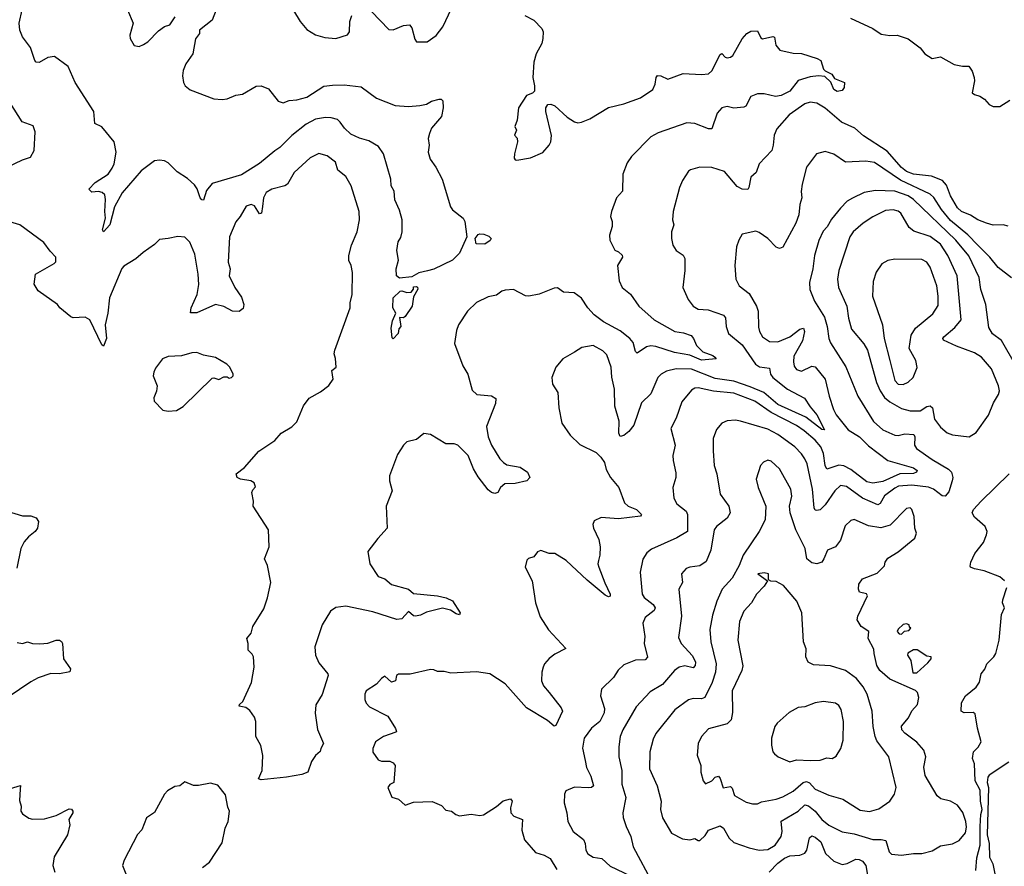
# Model space of a CAD drawing. Extents: x 2056909 to 2160450, y 827444 to 1016825.
# Tile 462 of 501: x 2119429 to 2125242, y 977420 to 982416. Entities that reach past the tile are written whole.
import ezdxf

# ---------------------------------------------------------------- set-up
doc = ezdxf.new("R2010")
doc.units = 0

msp = doc.modelspace()

# ---------------------------------------------------------------- linework, layer by layer
at = {"layer": '0CON10XD'}
for points in [[(2120589.2, 982475), (2120566, 982414), (2120490, 982355), (2120490, 982335), (2120467.5, 982302.5), (2120450.8, 982215), (2120409.2, 982155), (2120393.6, 982116.4), (2120390.6, 982085), (2120396.7, 982045), (2120407.1, 982025), (2120435, 982002.7), (2120575, 981950), (2120625.4, 981945.4), (2120655, 981949.3), (2120705, 981970.8), (2120745, 981976.9), (2120825, 982022.9), (2120855, 982026.2), (2120898.2, 982008.2), (2120954.7, 981934.7), (2120985, 981924.5), (2121020.9, 981939.1), (2121065, 981943.2), (2121125, 981959.1), (2121225.4, 982024.6), (2121275, 982029.6), (2121345, 982030.9), (2121445, 982019.4), (2121535, 981952.9), (2121645, 981909.6), (2121725, 981904.2), (2121790.5, 981909.5), (2121831.7, 981918.3), (2121860, 981935), (2121905, 981947.5), (2121917, 981947), (2121927, 981937), (2121930, 981895), (2121920, 981845), (2121861.2, 981775), (2121848, 981745), (2121841.2, 981715), (2121846.2, 981675), (2121840, 981635), (2121852.3, 981592.3), (2121885.7, 981545.7), (2121922.5, 981475), (2121972.3, 981312.3), (2121984.1, 981294.1), (2122047.5, 981245), (2122057.5, 981225), (2122068.5, 981135), (2122025, 981038.8), (2121985, 980996.2), (2121875, 980944.3), (2121836.6, 980933.4), (2121785, 980921.9), (2121745, 980899.1), (2121671.2, 980891.2), (2121653.6, 980903.6), (2121651.2, 980945), (2121666.1, 980996.1), (2121656.4, 981053.6), (2121663.8, 981105), (2121679.5, 981130.5), (2121688, 981165), (2121687.5, 981235), (2121672.3, 981292.3), (2121643.7, 981353.7), (2121640, 981405), (2121622.2, 981435), (2121620.6, 981475), (2121577.5, 981625), (2121548.3, 981668.3), (2121491.3, 981701.3), (2121435, 981717.5), (2121385, 981740.4), (2121347.1, 981775), (2121322, 981812), (2121305, 981826.5), (2121267.4, 981837.4), (2121235, 981838.9), (2121175, 981828.8), (2121121.1, 981798.9), (2121035, 981733.4), (2120965, 981661.1), (2120935, 981642.7), (2120845, 981567.2), (2120739.7, 981500.3), (2120565, 981449.1), (2120532.2, 981407.8), (2120515, 981350.8), (2120505, 981353.1), (2120495, 981365.8), (2120477.9, 981417.9), (2120461.9, 981441.9), (2120419.7, 981479.7), (2120358.5, 981518.5), (2120305, 981571.9), (2120285, 981582.5), (2120255, 981587.5), (2120225, 981583.1), (2120145.6, 981525), (2120034.8, 981395.2), (2119989.2, 981310.8), (2119961.1, 981205), (2119925, 981163.8), (2119918.8, 981175), (2119935.8, 981245), (2119931.5, 981285), (2119935.5, 981354.5), (2119931.9, 981381.9), (2119917, 981397), (2119895, 981402.9), (2119855, 981398), (2119837.5, 981415), (2119875, 981455.8), (2119952, 981505), (2119975, 981540), (2119986.5, 981565), (2119998.9, 981635), (2119986.9, 981695), (2119915, 981782.9), (2119872.9, 981802.9), (2119867.9, 981875), (2119757.7, 982045), (2119715, 982140), (2119635, 982198.1), (2119596.3, 982193.7), (2119545, 982164.2), (2119527.5, 982165), (2119519.2, 982175), (2119492.7, 982252.7), (2119445.6, 982315.6), (2119430, 982355), (2119426.1, 982395), (2119461.1, 982555)], [(2120066.2, 982475), (2120100, 982395), (2120078.8, 982325), (2120081.2, 982305), (2120105, 982264.2), (2120135, 982258), (2120161.2, 982268.8), (2120186.2, 982285), (2120248.7, 982351.3), (2120285, 982376.9), (2120315.8, 982385), (2120347.4, 982432.6)], [(2121045, 982471.2), (2121085.7, 982405), (2121125, 982357.5), (2121175, 982327.1), (2121230.6, 982310.6), (2121295, 982305.7), (2121365, 982326), (2121376.2, 982343.8), (2121378.9, 982405), (2121389.7, 982440.3)], [(2121505.3, 982465.3), (2121608.8, 982358.8), (2121635, 982356.2), (2121695, 982381.2), (2121730, 982385), (2121745, 982367.5), (2121761.2, 982301.2), (2121772.5, 982285), (2121835, 982286), (2121887.6, 982322.4), (2121926.7, 982373.3), (2121978.3, 982481.8)], [(2122410.5, 982440.5), (2122464.1, 982414.1), (2122512, 982365), (2122519.4, 982345), (2122518.2, 982305), (2122511.5, 982275), (2122478, 982215), (2122464.2, 982165.8), (2122458.8, 982075), (2122469.2, 982025), (2122467.5, 981995), (2122457, 981983), (2122420.5, 981969.5), (2122374, 981895), (2122366.1, 981823.9), (2122352, 981785), (2122362.5, 981765), (2122350, 981735), (2122366.7, 981716.7), (2122368.8, 981695), (2122350, 981625), (2122348.8, 981598.8), (2122355, 981588.8), (2122365, 981588), (2122445, 981600.6), (2122517.2, 981632.8), (2122554.4, 981675.6), (2122564.3, 981695.7), (2122567.9, 981732.1), (2122536, 981875), (2122536.2, 981895), (2122547.5, 981915), (2122565, 981918), (2122587.6, 981907.6), (2122660.5, 981840.5), (2122705, 981812.5), (2122725, 981807.1), (2122745, 981810.6), (2122795, 981831.9), (2122905, 981897.8), (2122995, 981918.8), (2123095, 981955.4), (2123166.5, 982003.5), (2123181.1, 982035), (2123185.8, 982075), (2123195, 982086.2), (2123215, 982084.4), (2123255, 982064.5), (2123345, 982097.8), (2123455, 982092.2), (2123495, 982097.1), (2123516, 982114), (2123565, 982210), (2123575, 982216.7), (2123593.3, 982195), (2123605, 982190.8), (2123625, 982194.2), (2123640, 982205), (2123695, 982303.8), (2123721.2, 982335), (2123745, 982348), (2123785, 982350), (2123805, 982310), (2123815, 982302.5), (2123875, 982316.7), (2123885, 982313.3), (2123893.8, 982265), (2123916.1, 982236.1), (2123995, 982218), (2124044, 982216), (2124137.6, 982187.6), (2124158.8, 982175), (2124174.2, 982125), (2124184.3, 982114.3), (2124223.3, 982095), (2124238.8, 982068.8), (2124297.5, 982045), (2124296.7, 982015), (2124285, 981998.8), (2124255, 981993.2), (2124235, 982003.5), (2124217.7, 982047.7), (2124181.7, 982081.7), (2124145.7, 982085.7), (2124095, 982079.6), (2124025, 982056.5), (2123975, 981995.3), (2123925, 981969.3), (2123891.9, 981961.9), (2123825, 981978.9), (2123785, 981979.5), (2123745, 981962.5), (2123715, 981906), (2123705, 981900), (2123645, 981893.3), (2123605, 981903.5), (2123575, 981896.7), (2123545.7, 981865), (2123515, 981771.2), (2123495, 981772), (2123415, 981804.4), (2123367.5, 981807.5), (2123198, 981748), (2123155.6, 981725), (2123040.4, 981609.6), (2123015, 981570.8), (2122990.5, 981505), (2122987.1, 981405), (2122952, 981365), (2122922.5, 981285), (2122916.2, 981255), (2122926.7, 981225), (2122926.4, 981196.4), (2122912, 981145), (2122912.5, 981115), (2122942.5, 981055), (2122965, 981046.7), (2122985.8, 981025.8), (2122988.8, 981015), (2122958.6, 980965), (2122967.8, 980875), (2122986.3, 980836.3), (2123035, 980797.1), (2123084.2, 980725), (2123175, 980644.4), (2123296.2, 980575), (2123348.8, 980568.8), (2123392.4, 980552.4), (2123407.5, 980535), (2123425, 980493.8), (2123461.4, 980455), (2123522, 980435), (2123533.8, 980425), (2123540, 980415), (2123455, 980406.7), (2123385, 980437.1), (2123295, 980452.2), (2123185, 980487.6), (2123155, 980491.5), (2123129.2, 980485), (2123075, 980448), (2123065, 980457.5), (2123051.3, 980511.3), (2123031.9, 980535), (2122975, 980580.3), (2122875, 980633.3), (2122820, 980675), (2122783.2, 980715), (2122745, 980772.7), (2122702, 980805), (2122638.7, 980808.7), (2122605, 980834), (2122585, 980832), (2122495, 980797.1), (2122435, 980784.3), (2122415, 980786.9), (2122345, 980824.3), (2122295, 980820), (2122276, 980814), (2122245, 980790), (2122195, 980780.8), (2122125, 980746.2), (2122072.5, 980695)], [(2124334.6, 982424.6), (2124465, 982364.5), (2124515, 982331.4), (2124565, 982322.9), (2124610, 982325), (2124675, 982303.8), (2124745, 982250), (2124773.3, 982215), (2124815, 982186.7), (2124865, 982196), (2124945, 982152), (2124995, 982142), (2125032.3, 982142.3), (2125052.7, 982112.7), (2125063.8, 982075), (2125066, 982055), (2125052, 981985), (2125065, 981974), (2125097.5, 981965), (2125125, 981946.7), (2125153.3, 981915), (2125175, 981903.8), (2125215, 981904), (2125275, 981941.2)], [(2119355, 981546.7), (2119445, 981590), (2119493.3, 981605), (2119515.8, 981645), (2119521.2, 981755), (2119509.3, 981789.3), (2119444.3, 981814.3), (2119374, 981925)], [(2125265, 981198), (2125235, 981205.8), (2125175, 981204), (2125135.9, 981215.9), (2125085, 981234), (2125042.9, 981262.9), (2124989.2, 981285), (2124965, 981306), (2124925, 981376), (2124899.8, 981439.8), (2124876.7, 981466.7), (2124812.3, 981492.3), (2124705.3, 981504.7), (2124665, 981520.2), (2124635, 981543.7), (2124549.3, 981639.3), (2124409.9, 981729.9), (2124360, 981775), (2124280.6, 981810.6), (2124183.5, 981893.5), (2124135, 981922.9), (2124095, 981930), (2124065, 981920.4), (2123972.2, 981855), (2123898.9, 981771.1), (2123883.1, 981735), (2123877.9, 981675), (2123869.1, 981645), (2123794, 981565), (2123776, 981515), (2123745, 981486.2), (2123734.3, 981425.7), (2123726.9, 981413.1), (2123695, 981415.7), (2123665, 981432.2), (2123589.9, 981519.9), (2123515, 981543.1), (2123445, 981545.8), (2123390, 981530), (2123377.5, 981522.5), (2123342.1, 981467.9), (2123324.2, 981425), (2123286.8, 981283.2), (2123282.5, 981235), (2123290.8, 981205), (2123276.8, 981163.2), (2123277.1, 981125), (2123285.7, 981085.7), (2123304.3, 981054.3), (2123345, 981026.2), (2123355, 981007.5), (2123355.8, 980935), (2123344.4, 980835), (2123375.6, 980765), (2123405, 980725.8), (2123435, 980707.8), (2123492.9, 980702.9), (2123585, 980673.1), (2123596.1, 980656.1), (2123600, 980605), (2123613.5, 980565), (2123695, 980496.4), (2123773, 980383), (2123797.1, 980367.1), (2123855, 980360), (2123862.3, 980325), (2123875.5, 980305), (2123962.7, 980235), (2124062.1, 980182.1), (2124095, 980130.8), (2124135.7, 980085), (2124180, 979995), (2124165, 979998.1), (2124070.1, 980070.1), (2123904.1, 980145), (2123821.2, 980215), (2123741, 980249)], [(2122072.5, 980695), (2122020, 980615), (2122008.3, 980581.7), (2121996.9, 980505), (2122045, 980373.3), (2122074, 980325), (2122099.7, 980229.7), (2122127.5, 980205), (2122215, 980196.9), (2122239.7, 980179.7), (2122238.3, 980151.7), (2122184.1, 980015.9), (2122194.2, 979955), (2122215, 979904.3), (2122264.4, 979825), (2122285, 979802.9), (2122305, 979790), (2122384.5, 979774.5), (2122426.6, 979746.6), (2122440, 979715), (2122422.5, 979695), (2122355, 979678.2), (2122294, 979676), (2122266.9, 979655), (2122251.2, 979625), (2122235, 979620.6), (2122215, 979625.6), (2122195, 979640.6), (2122135, 979718.1), (2122108.7, 979765), (2122077.6, 979845), (2122015.1, 979905.1), (2121995, 979912.3), (2121945, 979912.5), (2121855, 979967.5), (2121815, 979974.4), (2121771.1, 979938.9), (2121715, 979924.4), (2121694.7, 979905.3), (2121660.6, 979849.4), (2121612.2, 979725), (2121611.5, 979695), (2121628.1, 979635), (2121592.9, 979545), (2121598, 979415), (2121543.3, 979355), (2121485, 979277.5), (2121497.1, 979205), (2121545, 979130), (2121585, 979116), (2121625, 979082), (2121725, 979055.6), (2121755, 979030), (2121895, 979015.7), (2121947.5, 979005), (2121985, 978986.2), (2122030, 978915), (2122026.1, 978903.9), (2122005, 978908.8), (2121971.8, 978931.8), (2121925, 978943.3), (2121830.2, 978919.8), (2121795, 978902.2), (2121765.8, 978895.8), (2121755, 978898), (2121725, 978923.8), (2121685, 978880), (2121655, 978875.6), (2121515, 978922.5), (2121355, 978955.6), (2121295, 978947.5), (2121264.5, 978925.5), (2121214.6, 978845.4), (2121170.9, 978715), (2121176.4, 978666.4), (2121195, 978620), (2121248, 978555), (2121250, 978545), (2121215.9, 978434.1), (2121177.5, 978372.5), (2121174.3, 978324.3), (2121187.8, 978227.8), (2121223.3, 978145), (2121206.7, 978115), (2121203.6, 978096.4), (2121175, 978073.3), (2121152.4, 978037.6), (2121129.4, 977975), (2121095, 977961.9), (2121005, 977945.7), (2120855, 977930), (2120838.6, 977935), (2120861.1, 977985), (2120864.5, 978074.5), (2120852.8, 978132.8), (2120824, 978185), (2120824, 978275), (2120815, 978300), (2120788.3, 978338.3), (2120765, 978356), (2120724, 978365), (2120726.7, 978375), (2120746.9, 978393.1), (2120797.1, 978505), (2120814.2, 978594.2), (2120808.8, 978655), (2120801.2, 978671.2), (2120777.5, 978695), (2120778, 978735), (2120770, 978765), (2120795.8, 978795), (2120806.2, 978835), (2120871.4, 978938.6), (2120892.7, 979005), (2120911.9, 979095), (2120891.4, 979195), (2120874.3, 979235), (2120901.4, 979305), (2120898.8, 979405), (2120806.7, 979545), (2120810, 979575), (2120800, 979625), (2120805, 979642.5), (2120821.7, 979658.3), (2120813.6, 979683.6), (2120794.1, 979694.1), (2120732.5, 979705), (2120713.3, 979715), (2120706.7, 979735), (2120756.6, 979773.4), (2120840.9, 979869.1), (2120935, 979932), (2120973.3, 979975), (2121035, 980014), (2121065, 980043.8), (2121105, 980136.7), (2121137.3, 980182.7), (2121205, 980220), (2121255, 980257.5), (2121280.5, 980295), (2121271.2, 980345), (2121298.1, 980365), (2121294.2, 980415.8), (2121285.6, 980445), (2121289.4, 980465), (2121381.1, 980715), (2121380.6, 980745), (2121392.2, 980795), (2121394.2, 980925), (2121385.8, 980965), (2121372, 980995), (2121372.5, 981025), (2121388.6, 981085), (2121421.2, 981165), (2121436.2, 981235), (2121434, 981285), (2121386.7, 981435), (2121355, 981490), (2121307.7, 981527.7), (2121293.3, 981575), (2121245, 981612), (2121195, 981627.1), (2121145, 981600), (2121050, 981515), (2121010.8, 981445), (2120993.8, 981435), (2120916.9, 981415), (2120885, 981397.1), (2120868.9, 981365), (2120863.5, 981313.5), (2120857.5, 981275), (2120845, 981270), (2120815, 981318), (2120795, 981326), (2120766.7, 981315), (2120731.2, 981255), (2120705, 981223.3), (2120668.8, 981135), (2120659.2, 980985), (2120672, 980945), (2120666.2, 980903.8), (2120700, 980835), (2120739.1, 980779.1), (2120753.1, 980735), (2120748, 980712), (2120725.3, 980694.7), (2120686.2, 980695), (2120635, 980723.5), (2120585, 980734.5), (2120475, 980687.1), (2120437, 980687), (2120441.4, 980715), (2120476.5, 980795), (2120486.3, 980853.7), (2120483.6, 980915), (2120462.4, 981032.4), (2120433.2, 981103.2), (2120405, 981132), (2120363, 981137), (2120305, 981124), (2120255, 981118.8), (2120225, 981088.8), (2120157.7, 981042.3), (2120115.6, 981004.4), (2120045, 980962.5), (2120032.2, 980947.8), (2119958.9, 980775), (2119950.5, 980685), (2119934.5, 980615), (2119941.1, 980535), (2119925, 980490), (2119915, 980497.5), (2119844, 980645), (2119815, 980660.8), (2119745, 980656), (2119731.7, 980661.7), (2119665.8, 980715.8), (2119653.3, 980735), (2119539.2, 980815), (2119514.4, 980855), (2119522.9, 980915), (2119633, 980977), (2119642.5, 980987.5), (2119643.3, 981015), (2119609.5, 981049.5), (2119571.7, 981101.7), (2119430, 981205), (2119345, 981230.8)], [(2125285, 980892.9), (2125205, 980953.5), (2125155.5, 981015.5), (2125084.8, 981085), (2125027.3, 981147.3), (2124925, 981230.9), (2124871.7, 981295), (2124826.3, 981366.3), (2124805, 981386.4), (2124629.4, 981469.4), (2124475, 981572.5), (2124425, 981581.1), (2124305, 981574.6), (2124235, 981621.9), (2124185, 981638.6), (2124133.8, 981625), (2124074.3, 981545), (2124048.6, 981445), (2124043, 981403), (2124045.7, 981365), (2124034.5, 981325.5), (2124029.4, 981265), (2124010.5, 981215), (2123960.8, 981120.8), (2123935, 981074), (2123915, 981065.8), (2123895, 981074.3), (2123845.8, 981125), (2123795, 981160.8), (2123775, 981167.5), (2123695, 981150), (2123673.8, 981115), (2123661.4, 981075), (2123651.2, 980965), (2123657.5, 980885), (2123677.5, 980845), (2123735, 980800), (2123779.5, 980725), (2123788.5, 980695), (2123790.7, 980600.7), (2123796.9, 980575), (2123815, 980544), (2123855, 980516), (2123905, 980515.5), (2123975.6, 980545), (2124035, 980590.4), (2124055.4, 980595.4), (2124063.1, 980575), (2124050, 980520), (2124000.1, 980429.9), (2123996.5, 980396.5), (2124001.4, 980371.4), (2124015, 980352.5), (2124045, 980342.7), (2124105, 980371.8), (2124125, 980367.7), (2124184.6, 980295), (2124207.8, 980195), (2124234, 980115), (2124250, 980085), (2124320.4, 979995), (2124386.9, 979955), (2124440.5, 979900.5), (2124554, 979814), (2124705, 979770.7), (2124726.5, 979755), (2124723.7, 979746.3), (2124705, 979738.6), (2124625, 979735.7), (2124525, 979690.2), (2124465, 979680), (2124429.3, 979689.3), (2124335, 979761.9), (2124295, 979783.5), (2124265, 979787.1), (2124195, 979764.4), (2124184.1, 979785), (2124175.2, 979855), (2124159.5, 979895), (2124125.3, 979935), (2124060.6, 979990.6), (2124015, 980020.4), (2123865, 980097.8), (2123768.2, 980165), (2123645, 980211.7), (2123525, 980223.8), (2123435, 980243.1), (2123415, 980241.5), (2123395, 980230.6), (2123338.5, 980161.5), (2123304.4, 980065), (2123273.9, 980003.9), (2123299.2, 979905), (2123285.7, 979845), (2123286, 979814), (2123302.7, 979742.7), (2123302.5, 979715), (2123284.2, 979655), (2123291.7, 979591.7), (2123308, 979558), (2123364, 979515), (2123370.6, 979495), (2123370.6, 979395), (2123307.9, 979357.9), (2123158.3, 979291.7), (2123130.7, 979269.3), (2123107.9, 979232.1), (2123091.9, 979155), (2123104, 979025), (2123115.8, 979005.8), (2123168.5, 978965), (2123180.5, 978945), (2123175, 978930), (2123121.9, 978888.1), (2123108.2, 978855), (2123118.9, 978775), (2123116.2, 978735), (2123135.5, 978654.5), (2123121.3, 978638.7), (2123065, 978636.5), (2122995, 978608.8), (2122962.6, 978577.4), (2122935, 978534), (2122864.3, 978465), (2122858.1, 978425), (2122880.9, 978350.9), (2122880, 978325), (2122855, 978274.5), (2122805.5, 978235), (2122761.5, 978175), (2122752.6, 978117.4), (2122766.9, 978045), (2122775, 978003.8), (2122801.5, 977951.5), (2122815.7, 977895), (2122804.5, 977885.5), (2122785, 977882.7), (2122705, 977887.5), (2122653.8, 977865), (2122645.8, 977845), (2122644.2, 977795), (2122660, 977735), (2122664.2, 977685), (2122696.2, 977625), (2122757.8, 977577.8), (2122766.7, 977555), (2122770.5, 977515), (2122782.9, 977492.9), (2122815, 977473.5), (2122865, 977465.6), (2122915, 977420.4), (2123035, 977363.2)], [(2125310, 980375), (2125225, 980522), (2125172.8, 980562.8), (2125149.5, 980599.5), (2125132.2, 980735), (2125103.1, 980823.1), (2125093.9, 980895), (2125032.8, 981022.8), (2124954.7, 981115), (2124705.1, 981355.1), (2124675, 981376), (2124595, 981403.2), (2124481.9, 981408.1), (2124415, 981395.4), (2124345, 981363.3), (2124315, 981344.3), (2124275, 981304.3), (2124222, 981238), (2124196.1, 981193.9), (2124171.5, 981168.5), (2124146.8, 981113.2), (2124122.2, 981025), (2124111.5, 980945), (2124091.5, 980865), (2124093.3, 980823.3), (2124120.6, 980755), (2124179.9, 980659.9), (2124196.8, 980605), (2124205.3, 980535.3), (2124215, 980509.2), (2124306.8, 980366.8), (2124377.7, 980195), (2124469.5, 980045), (2124525, 979994.7), (2124595, 979964.7), (2124615, 979962.2), (2124655, 979971.1), (2124707.5, 979967.5), (2124714.5, 979955), (2124710.9, 979905), (2124723.6, 979885), (2124815, 979819.7), (2124912.7, 979762.7), (2124930, 979745), (2124936.9, 979715), (2124934.5, 979695.5), (2124915, 979628.8), (2124892.5, 979605), (2124875, 979606.9), (2124823.1, 979645), (2124795, 979657.5), (2124695, 979668.7), (2124617.7, 979662.3), (2124595, 979652.1), (2124534.5, 979605.5), (2124509, 979561), (2124495, 979552.6), (2124405, 979593.2), (2124311, 979661), (2124275, 979667.8), (2124241.1, 979635), (2124185, 979552.2), (2124155, 979524.3), (2124135, 979518.6), (2124125, 979522), (2124119.5, 979535), (2124110.3, 979645), (2124077.1, 979795), (2124065, 979824.3), (2124044.8, 979854.8), (2124005, 979894.5), (2123905, 979968.9), (2123845, 979999.1), (2123685, 980046.7), (2123655, 980051.9), (2123605, 980049.2), (2123574.4, 980035.6), (2123543.2, 979996.8), (2123523.1, 979945), (2123522.6, 979872.6), (2123528.1, 979785), (2123545.6, 979735), (2123564.4, 979615), (2123614.6, 979545), (2123623.2, 979505), (2123605.8, 979474.2), (2123542.9, 979425), (2123529.4, 979405), (2123510, 979285), (2123481.9, 979218.1), (2123445, 979193.5), (2123384.5, 979185.5), (2123363.2, 979176.8), (2123335.8, 979145), (2123341.1, 979095), (2123320.5, 979055), (2123335.4, 978895.4), (2123319.3, 978769.3), (2123334.5, 978735), (2123401, 978661), (2123418, 978625), (2123417.7, 978605), (2123405, 978591.5), (2123355, 978602.5), (2123321.4, 978595), (2123295, 978574.4), (2123223, 978493), (2123150.5, 978449.5), (2123069.2, 978360.8), (2122990, 978225), (2122973.5, 978185), (2122965.6, 978124.4), (2122966.9, 978065), (2122984.4, 977985), (2122984.5, 977905), (2123007.7, 977825), (2122990, 977735), (2122992.7, 977707.3), (2123009.2, 977655), (2123037.8, 977595), (2123050, 977535), (2123167.7, 977317.7)], [(2125035, 979954.4), (2125075, 979979.4), (2125148.3, 980081.7), (2125178.8, 980155), (2125208.2, 980205), (2125212.5, 980225), (2125208.2, 980255), (2125166.9, 980355), (2125107.5, 980425), (2125065, 980450.4), (2124959, 980489), (2124882, 980525), (2124878, 980535), (2124884.2, 980545), (2124949.9, 980600.1), (2124986.4, 980645), (2124963.8, 980905), (2124908.4, 981025), (2124865, 981090.6), (2124805, 981136.8), (2124708.1, 981168.1), (2124679.7, 981189.7), (2124630, 981275), (2124615, 981286.2), (2124585, 981294.7), (2124540.5, 981289.5), (2124465, 981252.1), (2124408.1, 981215), (2124349.5, 981165), (2124330, 981135), (2124264.6, 980935), (2124256.8, 980885), (2124262.1, 980835), (2124312.5, 980725), (2124321.3, 980655), (2124340.5, 980590.5), (2124412.3, 980502.3), (2124434.6, 980465), (2124487.1, 980275), (2124508.8, 980225), (2124535, 980186.9), (2124565, 980160), (2124635, 980120.9), (2124685, 980107.1), (2124745, 980107.3), (2124785, 980133.5), (2124805, 980137.1), (2124817.6, 980125), (2124829.1, 980059.1), (2124865, 980010.8), (2124905, 979977.5), (2124935, 979965.6), (2125035, 979954.4)], [(2122175, 981091.2), (2122123.6, 981093.6), (2122118.9, 981125), (2122135, 981148.1), (2122145, 981153.3), (2122169.8, 981149.8), (2122199.5, 981139.5), (2122213.3, 981125), (2122207.5, 981112.5), (2122175, 981091.2)], [(2124645, 980262.5), (2124675, 980276.5), (2124704.4, 980305), (2124727.3, 980362.7), (2124719.2, 980405), (2124680, 980475), (2124692.5, 980555), (2124717.8, 980595), (2124819.6, 980680.4), (2124851.3, 980728.7), (2124852.2, 980785), (2124842.7, 980845), (2124805, 980955.8), (2124785, 980985.6), (2124755, 981000.4), (2124595, 981001.9), (2124555, 980994.2), (2124518.8, 980975), (2124485, 980926.7), (2124468.3, 980871.7), (2124464.6, 980785), (2124522, 980615), (2124531.6, 980535), (2124565.5, 980404.5), (2124595, 980285.8), (2124615, 980265.5), (2124645, 980262.5)], [(2121635, 980533.3), (2121628.3, 980538.3), (2121622.5, 980595), (2121630.7, 980639.3), (2121650, 980685), (2121632.5, 980715), (2121633.8, 980775), (2121675, 980813.3), (2121685, 980816), (2121715, 980805.6), (2121741.2, 980808.8), (2121753.3, 980825), (2121755, 980840), (2121771.7, 980841.7), (2121778.3, 980838.3), (2121780, 980825), (2121755, 980780), (2121746.2, 980725), (2121705.7, 980664.3), (2121695, 980656.7), (2121671.7, 980658.3), (2121678.8, 980605), (2121668.3, 980591.7), (2121663.3, 980565), (2121635, 980533.3)], [(2123741, 980249), (2123645, 980282.1), (2123535, 980298.8), (2123395, 980353.7), (2123303.9, 980356.1), (2123248.5, 980341.5), (2123216, 980325), (2123195.8, 980305), (2123155, 980208), (2123100.6, 980155), (2123055, 980024), (2123024.3, 979985.7), (2122995, 979962.5), (2122975, 979956.7), (2122965.7, 979975.7), (2122967.2, 980047.2), (2122941.9, 980135), (2122941.1, 980235), (2122925.5, 980305.5), (2122920, 980365), (2122895, 980438.8), (2122872.1, 980462.1), (2122813.9, 980493.9), (2122747.7, 980482.3), (2122705, 980454), (2122635.6, 980414.4), (2122594, 980365), (2122571.2, 980305), (2122573.8, 980265), (2122606.8, 980216.8), (2122612.5, 980125), (2122630, 980035), (2122678.8, 979965), (2122735, 979908.6), (2122832.2, 979862.2), (2122860, 979835), (2122882.5, 979802.5), (2122892.3, 979762.3), (2122917.5, 979715), (2122965.5, 979655.5), (2122998.8, 979565), (2123022, 979545), (2123071.4, 979525), (2123100.8, 979495), (2123094.2, 979485.8), (2122965, 979470.3), (2122861.2, 979478.8), (2122820.5, 979459.5), (2122812.3, 979437.7), (2122816, 979415), (2122847.6, 979347.6), (2122855.7, 979305.7), (2122854.4, 979255), (2122846.9, 979225), (2122842.9, 979205), (2122848.6, 979185), (2122882.7, 979092.7), (2122915.6, 979025), (2122915.8, 979014.2), (2122905, 979010.8), (2122885, 979020), (2122778.4, 979108.4), (2122655, 979224.4), (2122587.5, 979265), (2122555, 979266.2), (2122505, 979283.8), (2122486.7, 979275), (2122465, 979246.7), (2122433, 979237), (2122423, 979227), (2122413.8, 979185), (2122453.8, 979105), (2122474, 978975), (2122502.3, 978892.3), (2122551.2, 978815), (2122653.3, 978705), (2122588.5, 978671.5), (2122555, 978646), (2122528, 978615), (2122519.2, 978595), (2122511.4, 978565), (2122509.4, 978515), (2122521.4, 978485), (2122554.4, 978445), (2122625.7, 978355), (2122634, 978335), (2122595, 978250), (2122585, 978246.7), (2122545, 978281.2), (2122421.4, 978355), (2122295, 978497.1), (2122205, 978555.7), (2122125, 978566.7), (2121975, 978560), (2121935, 978570), (2121895, 978569.2), (2121875, 978580), (2121855, 978582), (2121735, 978554.2), (2121665, 978553.3), (2121653.3, 978545), (2121647.5, 978515), (2121625, 978506.7), (2121585, 978541.2), (2121565, 978528.6), (2121534.8, 978495.2), (2121475, 978456.2), (2121466.7, 978435), (2121466.1, 978405), (2121475, 978383.3), (2121495, 978361.8), (2121603.3, 978305), (2121647, 978233), (2121653.3, 978215), (2121649.2, 978210.8), (2121577.5, 978185), (2121530, 978155), (2121513.8, 978115), (2121515, 978092.5), (2121545, 978047.5), (2121565, 978040), (2121615, 978041.2), (2121635, 978030), (2121646.7, 978015), (2121637.5, 977915), (2121615, 977902.5), (2121602.5, 977885), (2121627, 977827), (2121665, 977816.2), (2121705, 977781.2), (2121755, 977797.5), (2121865, 977802), (2121918.7, 977778.7), (2121945, 977751.2), (2121977.5, 977745), (2122003.8, 977725), (2122025, 977717.8), (2122095, 977727.5), (2122145, 977719.5), (2122167.4, 977722.6), (2122245, 977772.2), (2122284.1, 977805.9), (2122327.5, 977817.5), (2122337.5, 977805), (2122326.5, 977765), (2122329.2, 977735), (2122346.6, 977716.6), (2122398, 977695), (2122393.4, 977633.4), (2122409.2, 977575), (2122475, 977501.4), (2122525.5, 977484.5), (2122560.4, 977465), (2122600.1, 977400.1)], [(2120305, 980106), (2120355, 980110), (2120395, 980133.3), (2120565, 980300), (2120575, 980302.5), (2120605, 980292.5), (2120635, 980307.5), (2120655, 980307.5), (2120665, 980300), (2120680, 980305), (2120690, 980315), (2120690, 980325), (2120670, 980365), (2120652.3, 980382.3), (2120585, 980423.3), (2120515, 980436), (2120475, 980452), (2120445, 980450), (2120385, 980432), (2120305, 980429.2), (2120272.5, 980415), (2120231.2, 980358.8), (2120221.2, 980335), (2120217.5, 980315), (2120240, 980255), (2120236.4, 980223.6), (2120221.2, 980185), (2120223.3, 980165), (2120275, 980112), (2120305, 980106)], [(2124635, 977485.5), (2124705, 977494.6), (2124755, 977494.5), (2124815, 977510.6), (2124865, 977541.1), (2124935, 977551.5), (2124975, 977572.5), (2125012.1, 977617.9), (2125019.4, 977650.6), (2125015.4, 977685), (2124997.8, 977737.8), (2124965, 977781.1), (2124925, 977804.5), (2124867.1, 977817.1), (2124845.5, 977835), (2124774.5, 977955), (2124767.3, 978005), (2124778.5, 978065), (2124766.1, 978106.1), (2124725, 978152.5), (2124654.4, 978205), (2124636.7, 978225), (2124635, 978246), (2124675.6, 978295), (2124695, 978336.7), (2124728.8, 978375), (2124738, 978415), (2124730, 978445), (2124716.7, 978456.7), (2124566.9, 978525), (2124506, 978575), (2124490, 978605), (2124472.5, 978675), (2124471.7, 978701.7), (2124437.5, 978765), (2124442.5, 978805), (2124396.7, 978835), (2124373.8, 978873.8), (2124377.1, 978895), (2124433.8, 979015), (2124428, 979028), (2124386.7, 979036.7), (2124381.2, 979055), (2124383.8, 979085), (2124404.3, 979115.7), (2124490.3, 979149.7), (2124535, 979193.3), (2124538, 979215), (2124555, 979239.2), (2124616, 979275), (2124714.1, 979355.9), (2124724, 979385), (2124714.4, 979415), (2124709.1, 979485), (2124695, 979526.2), (2124685, 979535.8), (2124665, 979530.8), (2124567.3, 979432.7), (2124513.4, 979416.6), (2124439.4, 979429.4), (2124355, 979465.8), (2124335, 979460.8), (2124301.7, 979428.3), (2124275.5, 979344.5), (2124244.3, 979305.7), (2124198.8, 979285), (2124175.5, 979234.5), (2124163.8, 979215), (2124135, 979204.4), (2124105, 979211.4), (2124076.7, 979235), (2124066.5, 979295), (2124010.5, 979405), (2123977.1, 979505), (2123974.3, 979545), (2123986.5, 979605), (2123981.4, 979645), (2123915, 979766.2), (2123865, 979811.2), (2123845, 979816), (2123820, 979805), (2123802, 979785), (2123777.5, 979705), (2123788, 979655), (2123834, 979545), (2123830, 979465), (2123795, 979396.2), (2123700.9, 979255), (2123676.7, 979195), (2123635, 979120), (2123575.5, 979055), (2123545.5, 978985), (2123518.5, 978901.5), (2123502.6, 978817.4), (2123508.9, 978745), (2123541.6, 978615), (2123536.4, 978565), (2123517.6, 978505), (2123474.2, 978415), (2123455, 978407.9), (2123405, 978410.9), (2123377.3, 978402.7), (2123297.2, 978342.8), (2123185, 978204), (2123169.1, 978170.9), (2123149.2, 978095), (2123148.2, 977995), (2123192.2, 977895), (2123216.9, 977805), (2123211.4, 977755), (2123224.3, 977705), (2123276.2, 977615), (2123342.7, 977582.7), (2123385, 977576.2), (2123415, 977584), (2123435, 977571.2), (2123445, 977572), (2123475, 977601.1), (2123495, 977633.5), (2123565, 977658.2), (2123584.4, 977645), (2123617.8, 977585), (2123645, 977560), (2123735, 977528.9), (2123795, 977515.6), (2123845, 977518.5), (2123888.5, 977545), (2123924.5, 977595), (2123930.9, 977625), (2123925, 977686.9), (2124025, 977746), (2124065, 977782), (2124085, 977776.9), (2124124.6, 977745), (2124165, 977696.5), (2124205, 977662.7), (2124285, 977622.9), (2124355, 977611.1), (2124465, 977578.8), (2124515, 977578.9), (2124541.9, 977571.9), (2124562.9, 977505), (2124575, 977492.2), (2124635, 977485.5)], [(2125241.9, 979105), (2125215, 979128.4), (2125123.1, 979163.1), (2125065.9, 979175.9), (2125042.5, 979185), (2125040.7, 979190.7), (2125044, 979215), (2125068.1, 979265), (2125118.8, 979331.2), (2125137.5, 979375), (2125140, 979395), (2125128.1, 979425), (2125065, 979480.6), (2125051.8, 979505), (2125060, 979525), (2125105.2, 979574.8), (2125270, 979735)], [(2119355, 979515.8), (2119445, 979488.6), (2119495, 979488), (2119526.4, 979476.4), (2119540, 979455), (2119533.8, 979415), (2119521.2, 979395), (2119482, 979365), (2119455.9, 979334.1), (2119436.2, 979295), (2119411.7, 979178.3)], [(2124445, 977743.5), (2124500.3, 977759.7), (2124565.5, 977804.5), (2124594.3, 977845), (2124602.5, 977885), (2124559.5, 978065), (2124490.1, 978160.1), (2124479.6, 978185), (2124467.9, 978245), (2124461.8, 978335), (2124432.9, 978435), (2124409.5, 978479.5), (2124368.5, 978528.5), (2124305, 978575.6), (2124215, 978602.9), (2124115, 978609.4), (2124084, 978625), (2124070.6, 978655), (2124072.5, 978702.5), (2124056.9, 978745), (2124046, 978915), (2124016, 978985), (2123937.3, 979077.3), (2123895, 979100.8), (2123863.1, 979103.1), (2123850, 979110), (2123850, 979145), (2123825, 979150.8), (2123786.7, 979145), (2123843.3, 979105), (2123825, 979072.5), (2123779.2, 979025), (2123750, 978975), (2123705, 978925.7), (2123677.9, 978865), (2123668.6, 978755), (2123697.6, 978602.4), (2123692.9, 978575), (2123635.6, 978455), (2123636.6, 978326.6), (2123630, 978285), (2123605, 978259.6), (2123495, 978231.2), (2123455, 978186.2), (2123434.3, 978145), (2123428.6, 978075), (2123450, 978015), (2123450.8, 977975), (2123464.2, 977924.2), (2123477, 977907), (2123516, 977924), (2123535, 977945.6), (2123555, 977952), (2123565, 977938.8), (2123582.6, 977882.6), (2123625, 977891.1), (2123635, 977881.2), (2123648.1, 977838.1), (2123718.3, 977798.3), (2123755, 977787.5), (2123785, 977789.2), (2123809.3, 977800.7), (2123895, 977815.4), (2123935, 977828.9), (2123995, 977863.3), (2124055, 977913.7), (2124075, 977920), (2124091.9, 977911.9), (2124124.8, 977874.8), (2124205, 977839.3), (2124288, 977815), (2124391.5, 977751.5), (2124445, 977743.5)], [(2125073, 977395), (2125080.2, 977469.8), (2125099.6, 977545), (2125098.4, 977655), (2125103.1, 977725), (2125111.9, 977755), (2125101.3, 977805), (2125099.1, 977869.1), (2125068.8, 977925), (2125066.7, 978025), (2125054, 978055), (2125060.8, 978095), (2125086.6, 978123.4), (2125104.4, 978155), (2125083.1, 978235), (2125070, 978320), (2125058.3, 978328.3), (2125005, 978326.2), (2124987.5, 978335), (2124989.2, 978385), (2125012, 978425), (2125075, 978476.2), (2125095, 978506.7), (2125104.5, 978555), (2125126.1, 978583.9), (2125139.1, 978615), (2125179.5, 978655), (2125191.1, 978675), (2125212, 978755), (2125224.4, 978905), (2125243.1, 978945), (2125231.9, 978975), (2125232.3, 978992.3), (2125257.5, 979065)], [(2124635, 978790), (2124653, 978807), (2124678.3, 978811.7), (2124690, 978825), (2124681.7, 978831.7), (2124680, 978845), (2124665, 978850), (2124645, 978846.7), (2124615, 978820), (2124610, 978805), (2124621.7, 978791.7), (2124635, 978790)], [(2119415, 978741.2), (2119445, 978734), (2119475, 978743.8), (2119505, 978734), (2119547.3, 978732.7), (2119595, 978736), (2119645, 978754), (2119663.8, 978753.8), (2119675.9, 978745.9), (2119681.2, 978735), (2119688, 978645), (2119728.8, 978585), (2119725, 978567.5), (2119665, 978555.7), (2119612.9, 978557.1), (2119538.8, 978531.2), (2119495, 978508.9), (2119361.7, 978418.3)], [(2124701.7, 978561.7), (2124725, 978562.5), (2124789.3, 978620.7), (2124810, 978645), (2124810, 978655), (2124785, 978660), (2124727, 978697), (2124705, 978697.5), (2124671.7, 978678.3), (2124670, 978665), (2124690, 978635), (2124701.7, 978561.7)], [(2123975, 978036), (2124015, 978047.5), (2124095, 978044.5), (2124155, 978047.1), (2124195, 978060), (2124225, 978056), (2124249.7, 978070.3), (2124277.5, 978115), (2124291.1, 978165), (2124292.7, 978275), (2124278.2, 978345), (2124265, 978369.2), (2124245, 978383.1), (2124175, 978391.9), (2124125, 978384.4), (2124065, 978361.5), (2124025, 978357.8), (2123972.6, 978327.4), (2123900.8, 978265), (2123887.5, 978245), (2123867.5, 978175), (2123867.5, 978135), (2123876.1, 978096.1), (2123885, 978083.3), (2123907.5, 978065), (2123975, 978036)], [(2125267.5, 978035), (2125152.3, 977957.7), (2125144.4, 977945), (2125140.4, 977915), (2125148.4, 977885), (2125141.4, 977605), (2125152.3, 977555), (2125153.7, 977473.7), (2125173.2, 977435), (2125190, 977355), (2125207, 977267), (2125265, 977180)], [(2119335, 977867.5), (2119435, 977896), (2119432.5, 977875), (2119427.3, 977807.3), (2119437.5, 977775), (2119436.2, 977745), (2119445, 977730), (2119484.1, 977704.1), (2119505, 977698), (2119575, 977699.2), (2119645, 977720), (2119720.7, 977759.3), (2119735, 977756.7), (2119742.5, 977745), (2119742.5, 977735), (2119720, 977695), (2119726.2, 977665), (2119712.5, 977605), (2119632, 977475), (2119624.2, 977425), (2119637.5, 977385)], [(2120508.3, 977411.7), (2120550, 977445), (2120625, 977557.5), (2120642.5, 977645), (2120660, 977685), (2120667.1, 977745), (2120657.8, 977767.8), (2120645, 977842.5), (2120598.8, 977898.8), (2120555, 977911.2), (2120485, 977896.7), (2120455, 977896.2), (2120405, 977918.8), (2120375, 977893.8), (2120345, 977891.2), (2120302.5, 977865), (2120283.9, 977846.1), (2120225, 977737.5), (2120177.5, 977705), (2120150, 977635), (2120125, 977607.5), (2120046.7, 977455), (2120036.7, 977425), (2120060, 977365)], [(2123853.3, 977385), (2123905, 977439), (2123945, 977468.4), (2123975, 977480.8), (2124035, 977485.3), (2124063.7, 977496.3), (2124075.2, 977514.8), (2124092.6, 977587.4), (2124105, 977600), (2124125, 977591.8), (2124158, 977565), (2124185.2, 977495.2), (2124235, 977449.1), (2124285, 977431.1), (2124315, 977436.1), (2124365, 977461.1), (2124385, 977460), (2124405, 977449.5), (2124424.5, 977425), (2124435, 977368)]]:
    msp.add_lwpolyline(points, dxfattribs=at)

doc.saveas('drawing.dxf')
